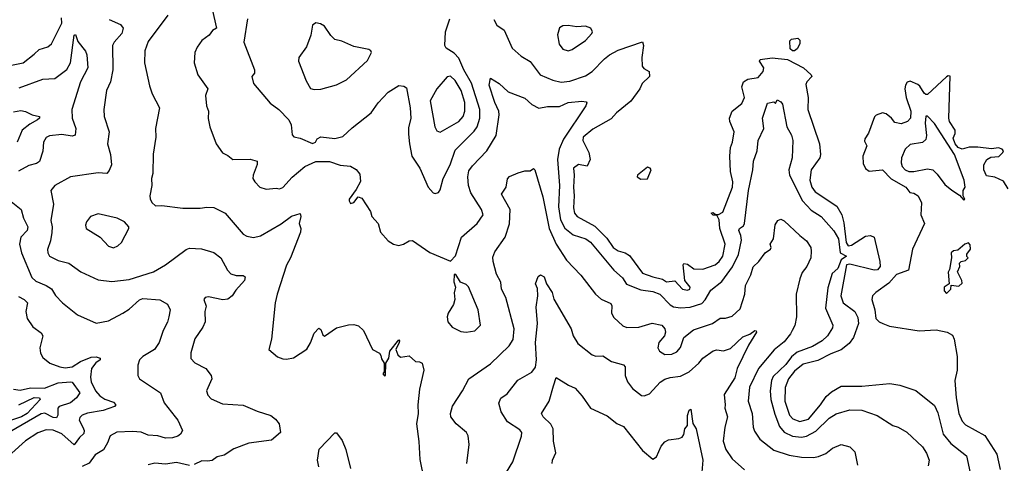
# Model space of a CAD drawing. Extents: x 1603745 to 1745082, y 385868 to 533966.
# Tile 337 of 646: x 1711512 to 1717209, y 429076 to 431645. Entities that reach past the tile are written whole.
import ezdxf

# ---------------------------------------------------------------- set-up
doc = ezdxf.new("R2010")
doc.units = 0

msp = doc.modelspace()

# ---------------------------------------------------------------- linework, layer by layer
at = {"layer": '0CON20XD'}
for points in [[(1712625.8, 431705), (1712651.2, 431595), (1712628.1, 431581.9), (1712607.1, 431555), (1712565, 431524.3), (1712539.4, 431485), (1712525.8, 431455), (1712521.9, 431395), (1712542.9, 431325), (1712600, 431245), (1712587.5, 431205), (1712592.9, 431145), (1712604.2, 431115), (1712602.7, 431072.7), (1712611.4, 431025), (1712648.8, 430925), (1712685, 430873.3), (1712715, 430858.8), (1712744.2, 430834.2), (1712845, 430837.9), (1712885.3, 430825.3), (1712886.5, 430806.5), (1712862.2, 430745), (1712861.5, 430725), (1712872, 430705), (1712901.2, 430675), (1712937, 430663), (1712995, 430670), (1713015, 430665.8), (1713035, 430672.2), (1713087.4, 430732.6), (1713160.7, 430795), (1713225, 430824.2), (1713305, 430824.2), (1713365, 430803.2), (1713425, 430796.9), (1713458, 430778), (1713479.3, 430749.3), (1713482.7, 430707.3), (1713458.8, 430661.2), (1713417.5, 430605), (1713417.5, 430595), (1713425, 430580), (1713445, 430586.7), (1713470.5, 430619.5), (1713491.7, 430611.7), (1713541.2, 430535), (1713550, 430505), (1713586.7, 430465), (1713598.8, 430415), (1713643.4, 430363.4), (1713675, 430344), (1713705, 430337.5), (1713732.5, 430345), (1713765, 430363.8), (1713785, 430366.7), (1713885, 430296), (1714005, 430246.7), (1714032.7, 430277.3), (1714067.5, 430385), (1714158, 430465), (1714193.3, 430515), (1714184, 430545), (1714122.7, 430642.7), (1714108.4, 430685), (1714103.8, 430735), (1714111.3, 430768.7), (1714131.7, 430798.3), (1714215.2, 430884.8), (1714269.5, 430975), (1714286.6, 431093.4), (1714283.9, 431115), (1714260.3, 431165), (1714228.6, 431265), (1714235, 431306.7), (1714285.4, 431275.4), (1714337.2, 431227.2), (1714435, 431190.6), (1714475, 431153.5), (1714515, 431132.5), (1714565, 431141.1), (1714635, 431141.1), (1714685, 431165.5), (1714765, 431172.9), (1714788.8, 431168.8), (1714793.6, 431163.6), (1714786.9, 431145), (1714657.7, 430952.3), (1714634.1, 430895), (1714623.1, 430835), (1714635.2, 430685), (1714630.2, 430560.2), (1714641.6, 430485), (1714666.7, 430436.7), (1714715, 430399.1), (1714788, 430375), (1714815, 430356.5), (1714949.5, 430195), (1715000, 430150), (1715022.8, 430112.8), (1715105, 430080), (1715175, 430070), (1715215, 430055.8), (1715275, 429993), (1715295, 429982.8), (1715335, 429976), (1715390.4, 429979.6), (1715458, 430002), (1715478.2, 430021.8), (1715511.5, 430078.5), (1715575, 430128.5), (1715635.4, 430214.6), (1715670, 430285), (1715688, 430368), (1715685.3, 430395), (1715672.9, 430425), (1715676.9, 430435), (1715699.6, 430450.4), (1715705.4, 430465), (1715729.1, 430655), (1715753.8, 430775), (1715758.2, 430825), (1715778.9, 430885), (1715784.6, 430945.4), (1715816.7, 431015), (1715810.5, 431075), (1715839.2, 431160.8), (1715875, 431170), (1715885, 431160), (1715895, 431180), (1715915, 431170), (1715925.7, 431155), (1715950.9, 431025), (1715976.6, 430976.6), (1715985.4, 430945), (1715981.1, 430845), (1715961.5, 430775), (1715965.3, 430745.3), (1716041.8, 430595), (1716091.4, 430541.4), (1716148.6, 430505), (1716222.2, 430422.2), (1716249.6, 430375), (1716260, 430295), (1716295.5, 430275.5), (1716264.9, 430255.1), (1716245.4, 430204.6), (1716213.1, 430175), (1716187.8, 430092.2), (1716174.5, 429975), (1716216.7, 429875), (1716215, 429860), (1716185.5, 429815), (1716155.6, 429785), (1716098.5, 429751.5), (1716009.8, 429720.2), (1715977.6, 429692.4), (1715945, 429648.3), (1715871.5, 429578.5), (1715862.1, 429555), (1715854.8, 429495.2), (1715858.4, 429445), (1715881.2, 429361.2), (1715908.5, 429288.5), (1715935, 429255.4), (1715983, 429233), (1716035, 429227.1), (1716065, 429234.1), (1716117.4, 429262.6), (1716195, 429337.9), (1716236.6, 429363.4), (1716315, 429385.4), (1716385, 429384.4), (1716472.6, 429352.6), (1716564.3, 429294.3), (1716595, 429285.8), (1716645, 429255.8), (1716735, 429170.8), (1716759.4, 429135), (1716773.5, 429095), (1716768.9, 429061.1)], [(1711595.5, 431445), (1711625, 431471.8), (1711675, 431487.3), (1711695, 431504.5), (1711756.1, 431625), (1711752.6, 431655)], [(1712030, 431645), (1712095, 431617.1), (1712110, 431595), (1712102.2, 431565), (1712058.2, 431515), (1712049.1, 431495), (1712050.4, 431355), (1712036.5, 431285), (1712014.4, 431235), (1711997.5, 431125), (1712000, 431085), (1712028.5, 430995), (1712019.5, 430925), (1712036.2, 430865), (1712042.5, 430805), (1712029.3, 430770.7), (1712015, 430754.3), (1711965, 430757.3), (1711805, 430735.6), (1711714.2, 430685), (1711691.4, 430655), (1711707.1, 430577.1), (1711691.9, 430481.9), (1711700, 430445), (1711697.9, 430412.1), (1711690.5, 430365), (1711673.2, 430313.2), (1711674.3, 430295), (1711685, 430276), (1711735, 430250), (1711795, 430235.6), (1711865, 430184.4), (1711965, 430138.9), (1712045, 430129.5), (1712145, 430139.5), (1712285, 430185.5), (1712354.7, 430225.3), (1712475, 430314.4), (1712495, 430322.7), (1712562.9, 430317.1), (1712635, 430296.2), (1712675.4, 430265), (1712713.5, 430195), (1712733.4, 430173.4), (1712765, 430164.4), (1712805, 430162.9), (1712815.6, 430155), (1712811.5, 430135), (1712761.4, 430078.6), (1712740.5, 430045), (1712715, 430027.3), (1712687.6, 430022.4), (1712605, 430040), (1712585, 430036), (1712576.7, 430025), (1712590, 429985), (1712582.5, 429955), (1712584, 429895), (1712572, 429865), (1712525, 429796.7), (1712501.9, 429715), (1712502.4, 429682.4), (1712525, 429657.5), (1712588.6, 429625), (1712620, 429585), (1712624.3, 429565), (1712593.3, 429495), (1712600.3, 429470.3), (1712619.7, 429449.7), (1712685, 429419.4), (1712805, 429412.7), (1712885, 429377.5), (1712965, 429352), (1712992.1, 429332.1), (1713013.8, 429305), (1713020, 429255), (1712969.5, 429210.5), (1712836.6, 429193.4), (1712749.8, 429160.2), (1712695, 429122.9), (1712655, 429114.3), (1712625, 429091.9), (1712597.9, 429087.9), (1712565, 429090.6), (1712521.1, 429068.9)], [(1712368.3, 431671.7), (1712255, 431518), (1712236.5, 431465), (1712233.3, 431395), (1712262.1, 431262.1), (1712278.6, 431215), (1712320.6, 431135), (1712297.5, 431015), (1712300, 430965), (1712284.3, 430865.7), (1712282.9, 430755), (1712274.3, 430725), (1712276.2, 430685), (1712263.8, 430625), (1712267, 430607), (1712277, 430587), (1712297, 430567), (1712335, 430568.8), (1712455, 430554.2), (1712555.7, 430554.3), (1712595, 430560), (1712635, 430556.5), (1712700.8, 430525), (1712805, 430402.9), (1712825, 430391.4), (1712864.4, 430384.4), (1712905, 430393.6), (1713025, 430462.7), (1713085, 430506.4), (1713135, 430522.5), (1713137.5, 430505), (1713129.2, 430465), (1713137.9, 430435), (1713136.2, 430415), (1713078.2, 430265), (1713055, 430223.8), (1713001.9, 430055), (1712990.8, 430005), (1712968.8, 429795), (1712953.3, 429735), (1713003, 429693), (1713035, 429680), (1713055, 429678.8), (1713095, 429686.2), (1713172.9, 429737.1), (1713195, 429773.8), (1713215, 429828.8), (1713242.3, 429857.7), (1713255, 429850), (1713265, 429820), (1713275, 429812.5), (1713345, 429860.8), (1713415, 429878.6), (1713445, 429880), (1713472.1, 429872.1), (1713501.2, 429845), (1713552.5, 429735), (1713593, 429713), (1713600.7, 429700.7), (1713605, 429680), (1713620, 429655), (1713620, 429605), (1713613.3, 429595), (1713621.7, 429581.7), (1713627.5, 429585), (1713630, 429655), (1713646.7, 429685), (1713653.3, 429725), (1713705, 429790), (1713710, 429785), (1713707.5, 429775), (1713687.5, 429735), (1713700, 429705), (1713715, 429691.2), (1713765, 429697.5), (1713802.5, 429665), (1713825, 429663.3), (1713840, 429655), (1713849.2, 429615), (1713825.6, 429505), (1713814.5, 429415.5), (1713816.9, 429365), (1713807.3, 429305), (1713821.7, 429201.7), (1713827.8, 429097.8), (1713850, 428985)], [(1712829.4, 431650.6), (1712807.8, 431515), (1712870.8, 431355), (1712871.2, 431335), (1712854.2, 431315), (1712864.2, 431275), (1712960.8, 431160.8), (1713011.4, 431125), (1713069.5, 431065), (1713081.6, 431035), (1713087.5, 430977.5), (1713097.3, 430967.3), (1713135, 430958.6), (1713205, 430928), (1713223.3, 430935), (1713233.3, 430955), (1713255, 430966.9), (1713335, 430956.8), (1713381.4, 430968.6), (1713435, 431019.4), (1713545, 431105.7), (1713586.3, 431163.7), (1713644, 431225), (1713705, 431262.9), (1713735, 431260), (1713749.8, 431249.8), (1713770.5, 431135), (1713774.5, 431075), (1713762.1, 431017.9), (1713761.9, 430981.9), (1713766.2, 430925), (1713781.1, 430855), (1713827.5, 430785), (1713875, 430675.8), (1713905, 430641.4), (1713915, 430637.5), (1713935, 430644.2), (1713945, 430660), (1713962.7, 430725), (1714003.2, 430805), (1714031.2, 430888.8), (1714141, 430999), (1714158.2, 431025), (1714174.2, 431075), (1714173.3, 431125), (1714126.2, 431276.2), (1714081.7, 431355), (1714052.5, 431422.5), (1714025, 431451.8), (1713980, 431480), (1713972, 431495), (1713975.8, 431575), (1714001.2, 431648.8)], [(1714255.3, 431645.3), (1714272.6, 431612.6), (1714314.5, 431584.5), (1714360.7, 431480.7), (1714413.4, 431433.4), (1714465, 431401.9), (1714523.4, 431325), (1714596.2, 431293.8), (1714645, 431283.8), (1714695, 431288.5), (1714785, 431319.2), (1714825, 431345.4), (1714895, 431418.2), (1714925, 431440.4), (1714975, 431467.5), (1715115, 431516), (1715122, 431495), (1715112.2, 431425), (1715114.3, 431375), (1715122.6, 431362.6), (1715153.8, 431343.8), (1715155.2, 431314.8), (1715114.2, 431275.8), (1715100.6, 431245), (1715047.7, 431172.3), (1714965, 431105.6), (1714935, 431070.8), (1714828.3, 431011.7), (1714771.5, 430965), (1714770.5, 430945), (1714805.6, 430875), (1714813.1, 430835), (1714795, 430795.8), (1714745, 430805.6), (1714716.7, 430785), (1714720.9, 430745), (1714715.3, 430675), (1714720, 430625), (1714716.9, 430555), (1714722.8, 430525), (1714737.1, 430505), (1714839.6, 430449.6), (1714908.9, 430378.9), (1714945.4, 430325), (1714975, 430306.3), (1715015, 430294.7), (1715039.8, 430279.8), (1715115, 430176.5), (1715175.5, 430155.5), (1715231.5, 430141.5), (1715255, 430127.5), (1715301.7, 430131.7), (1715347.5, 430085), (1715375, 430079.2), (1715388.8, 430085), (1715392, 430095), (1715360, 430135), (1715350, 430225), (1715355, 430233.8), (1715375, 430230), (1715412.8, 430202.8), (1715465, 430199.5), (1715535, 430224.7), (1715559.3, 430245), (1715579.4, 430275), (1715594.4, 430345), (1715562.7, 430435), (1715559.8, 430485), (1715545, 430512.5), (1715525, 430512.2), (1715513.1, 430525), (1715525, 430527.6), (1715537.3, 430517.3), (1715555, 430515.8), (1715579.6, 430530.4), (1715636.2, 430675), (1715638.8, 430705), (1715624.6, 430765), (1715621.4, 430855), (1715625.3, 430905), (1715637.1, 430935), (1715646.2, 430995), (1715620.4, 431055), (1715618.1, 431075), (1715634.3, 431115.7), (1715690.1, 431159.9), (1715705.3, 431195), (1715690.6, 431255), (1715699.2, 431285), (1715725, 431300.5), (1715785, 431310.5), (1715813.9, 431345), (1715816.8, 431365), (1715792.9, 431405), (1715796.2, 431415), (1715866.2, 431423.8), (1715954.4, 431414.4), (1716046.5, 431365), (1716092.2, 431325), (1716094.7, 431315), (1716066.2, 431285), (1716061.3, 431268.7), (1716073.4, 431195), (1716072.6, 431125), (1716138.7, 430925), (1716146.2, 430865), (1716140.9, 430845), (1716091.9, 430775), (1716083.1, 430715), (1716095.9, 430675.9), (1716115, 430648.4), (1716240.2, 430565), (1716267.9, 430515), (1716280.7, 430469.3), (1716294.1, 430354.1), (1716305, 430335.6), (1716325, 430340), (1716405, 430390.4), (1716435, 430394.2), (1716456.2, 430385), (1716489.1, 430245), (1716490.8, 430215), (1716475, 430196.9), (1716455, 430194), (1716315, 430230), (1716295.3, 430225), (1716262.7, 430045), (1716276, 430006), (1716344.5, 429955), (1716361, 429921), (1716365.9, 429885), (1716336.1, 429803.9), (1716310.6, 429769.4), (1716265, 429733.7), (1716205, 429710.8), (1716129.1, 429670.9), (1716045, 429650), (1715995, 429610.3), (1715960.3, 429565), (1715940.8, 429515), (1715939.2, 429435), (1715966.4, 429355), (1715985, 429333.2), (1716025, 429317.5), (1716075, 429332.5), (1716145, 429414.2), (1716177.6, 429462.4), (1716209.9, 429490.1), (1716265, 429521.7), (1716385, 429522.2), (1716547.3, 429537.3), (1716605, 429528.2), (1716697.4, 429497.4), (1716805, 429410), (1716825, 429368.8), (1716855.3, 429245.3), (1716900.4, 429190.4), (1716989.5, 429119.5), (1717011.2, 429021.2)], [(1713215, 431240), (1713255, 431243.1), (1713345, 431267.5), (1713402.6, 431297.4), (1713525, 431407.5), (1713546.9, 431455), (1713544, 431465), (1713532.5, 431472.5), (1713445, 431490), (1713375, 431520.9), (1713335, 431530.5), (1713312.7, 431552.7), (1713275, 431608.1), (1713251.4, 431621.4), (1713225, 431625.6), (1713206.7, 431613.3), (1713197.1, 431555), (1713171.7, 431488.3), (1713126.4, 431425), (1713124, 431405), (1713169.9, 431289.9), (1713195, 431246), (1713215, 431240)], [(1714685, 431464.3), (1714708.6, 431471.4), (1714785.7, 431525), (1714822.5, 431565), (1714825.7, 431575), (1714815.7, 431595), (1714785, 431606.6), (1714735, 431603.4), (1714685, 431611.4), (1714655, 431608.8), (1714635, 431596.7), (1714623.6, 431556.4), (1714632.4, 431502.4), (1714655, 431474), (1714685, 431464.3)], [(1711509.1, 431250.9), (1711645, 431300.5), (1711715, 431303.6), (1711785, 431356), (1711806.2, 431395), (1711827.5, 431555), (1711835, 431558.8), (1711848.8, 431518.8), (1711893.2, 431463.2), (1711900.3, 431440.3), (1711906.8, 431365), (1711863.3, 431285), (1711813.7, 431125), (1711814.7, 431075), (1711836.8, 431015), (1711833, 430977), (1711815, 430969.6), (1711755, 430979.3), (1711685, 430971.5), (1711665, 430962.5), (1711648.9, 430935), (1711645, 430883.3), (1711625.8, 430824.2), (1711608.8, 430811.2), (1711565, 430801.3), (1711505, 430767.5)], [(1715995, 431464.5), (1715982.5, 431465), (1715970.3, 431475), (1715967.6, 431522.4), (1715978.2, 431531.8), (1716015, 431537.5), (1716026.7, 431526.7), (1716025.3, 431505), (1716010.6, 431475), (1715995, 431464.5)], [(1711465, 431381.1), (1711531.4, 431395), (1711595.5, 431445)], [(1713945, 430992.9), (1714053.1, 431055), (1714077.9, 431085), (1714088.1, 431115), (1714087.3, 431165), (1714065.5, 431235.5), (1714031.7, 431291.7), (1714005, 431318.1), (1713985, 431314.4), (1713925, 431244.4), (1713887.5, 431175), (1713913.4, 431023.4), (1713925, 431000.6), (1713945, 430992.9)], [(1717230.8, 430665), (1717205, 430708.8), (1717155, 430733.8), (1717105, 430740), (1717090, 430775), (1717090, 430805), (1717108, 430835), (1717130.9, 430849.1), (1717176.6, 430853.4), (1717200.6, 430875), (1717203.3, 430885), (1717196.7, 430895), (1717175, 430903.1), (1717135, 430896.3), (1717055, 430906.8), (1717005, 430906.2), (1716965, 430894.4), (1716942, 430905), (1716923.9, 430925), (1716912.2, 430957.8), (1716924.1, 430985.9), (1716924.2, 431005), (1716892.5, 431055), (1716888.8, 431075), (1716895, 431317.5), (1716885, 431320), (1716875, 431313.3), (1716765, 431211.2), (1716755, 431210.8), (1716745, 431219.4), (1716720.5, 431260.5), (1716708.8, 431268.8), (1716665, 431288.2), (1716647.2, 431282.8), (1716636.5, 431265), (1716633.8, 431245), (1716640.4, 431195), (1716668.2, 431115), (1716666.7, 431075), (1716648.6, 431055), (1716611.3, 431041.3), (1716575, 431050), (1716555.4, 431075.4), (1716525, 431100), (1716505, 431106), (1716467.3, 431092.7), (1716457.3, 431082.7), (1716423, 430987), (1716401.2, 430955), (1716400.7, 430940.7), (1716412.5, 430915), (1716390.8, 430855), (1716391.7, 430811.7), (1716405, 430783.8), (1716427.7, 430767.7), (1716505, 430775.5), (1716553.7, 430723.7), (1716638.8, 430675), (1716662.5, 430645), (1716685, 430640), (1716709.6, 430625), (1716728.9, 430585), (1716725.8, 430515), (1716747.5, 430465), (1716677.1, 430315), (1716654.3, 430195), (1716585, 430170), (1716541.3, 430118.7), (1716465.4, 430065), (1716446.2, 430045), (1716443.3, 430025), (1716460.3, 429965), (1716465.7, 429915), (1716485.7, 429895), (1716505.7, 429885.7), (1716545, 429869.9), (1716716.7, 429843.3), (1716815, 429849.7), (1716878.6, 429835), (1716908.9, 429818.9), (1716919.1, 429795), (1716935.9, 429695), (1716935.6, 429615), (1716922.8, 429555), (1716929.7, 429455), (1716945, 429363.8), (1716965, 429320), (1716985, 429298), (1717096.2, 429236.2), (1717165, 429128), (1717185, 429040)], [(1711475, 431111.8), (1711518, 431118), (1711545, 431112.5), (1711583.8, 431093.8), (1711626.7, 431085), (1711625.4, 431075), (1711614.4, 431065), (1711569.9, 431040.1), (1711525.5, 431005), (1711497.7, 430935)], [(1716975, 430600), (1716980, 430605), (1716970, 430625), (1716970, 430655), (1716982.5, 430675), (1716976.9, 430715), (1716919.9, 430865), (1716805, 431044), (1716765, 431085.4), (1716755, 431085.7), (1716751.8, 431045), (1716759.6, 430975), (1716755, 430951.2), (1716736.1, 430933.9), (1716665, 430922.2), (1716634.9, 430895.1), (1716613.5, 430845), (1716611.7, 430815), (1716617.5, 430795), (1716634.5, 430774.5), (1716656.5, 430766.5), (1716685, 430765.7), (1716765, 430780.8), (1716794.6, 430774.6), (1716820.9, 430750.9), (1716865, 430690.8), (1716905, 430656.7), (1716949.3, 430629.3), (1716975, 430600)], [(1714099.6, 429075), (1714112.9, 429185), (1714107.5, 429235), (1714097.5, 429255), (1714037.1, 429305), (1714005.6, 429345), (1714003.6, 429365), (1714015, 429407.5), (1714074, 429496), (1714111.4, 429565), (1714235, 429651.8), (1714344.2, 429755.8), (1714367.6, 429792.4), (1714372.1, 429855), (1714325.3, 430035.3), (1714299.6, 430085), (1714296.4, 430125), (1714271.4, 430171.4), (1714251.2, 430245), (1714250.2, 430269.8), (1714260.2, 430299.8), (1714320, 430385), (1714346.5, 430463.5), (1714348.9, 430545), (1714300, 430635), (1714325.8, 430675), (1714335, 430722.5), (1714345, 430736.2), (1714395, 430758.8), (1714435, 430768.8), (1714465, 430768.8), (1714485, 430782.5), (1714492.5, 430775), (1714539.5, 430619.5), (1714575.5, 430435.5), (1714616, 430345), (1714675, 430251.9), (1714759.4, 430165), (1714843.1, 430055), (1714876.3, 430026.3), (1714931.8, 430001.8), (1714937.2, 429987.2), (1714936.2, 429945), (1714950.4, 429920.4), (1715002.5, 429872.5), (1715025, 429862.7), (1715095, 429864.7), (1715171.7, 429888.3), (1715226.3, 429876.3), (1715244.3, 429855), (1715249.4, 429835), (1715241.9, 429815), (1715209.2, 429775), (1715203.8, 429745), (1715213.1, 429725), (1715245, 429705.9), (1715285, 429707.1), (1715315, 429721.2), (1715335, 429745.8), (1715355.3, 429804.7), (1715411.1, 429848.9), (1715521.2, 429885), (1715565, 429915.5), (1715595, 429916.5), (1715635, 429928.9), (1715680.5, 429969.5), (1715708.2, 430055), (1715710.9, 430105), (1715742.6, 430167.4), (1715755, 430213.8), (1715788.6, 430245), (1715825.8, 430295), (1715855.8, 430315), (1715859.4, 430325), (1715853.5, 430345), (1715873.1, 430375), (1715882.5, 430457.5), (1715897.9, 430482.1), (1715915, 430490), (1715935, 430480), (1716025, 430394.4), (1716065, 430364.4), (1716088.9, 430325), (1716091.1, 430305), (1716089.5, 430265), (1716065.6, 430215), (1716038.7, 430181.3), (1716025, 430143.3), (1716004.6, 430054.6), (1716007.1, 429925), (1715996.2, 429873.8), (1715981.8, 429845), (1715972.5, 429825), (1715935, 429779.5), (1715877.7, 429732.3), (1715786.1, 429625), (1715735, 429517.5), (1715727.7, 429435), (1715750.9, 429365), (1715755.4, 429285), (1715762.6, 429262.6), (1715795, 429215.5), (1715875, 429151.8), (1715965, 429123.9), (1716035, 429110.9), (1716105, 429109.5), (1716134.6, 429115.4), (1716177, 429133), (1716215, 429164.4), (1716265, 429184.4), (1716315, 429171.9), (1716343.3, 429143.3), (1716359.5, 429065)], [(1715105, 430721.3), (1715145, 430723.4), (1715165.6, 430775), (1715159.2, 430785), (1715145, 430790), (1715086.2, 430745), (1715083.6, 430735), (1715105, 430721.3)], [(1711462.1, 430592.1), (1711520, 430545), (1711534.5, 430495), (1711559.6, 430445), (1711555.6, 430425), (1711518.5, 430385), (1711511.1, 430345), (1711522.9, 430295), (1711581.4, 430151.4), (1711605, 430130.4), (1711665, 430106.4), (1711695, 430086.9), (1711718.1, 430048.1), (1711759.4, 430005), (1711846.4, 429936.4), (1711955, 429886.7), (1712025, 429901.2), (1712108.1, 429945), (1712145, 429969.2), (1712205, 430022.9), (1712225, 430030), (1712322.7, 430022.7), (1712367.6, 429997.6), (1712381.8, 429965), (1712375.5, 429924.5), (1712367, 429893), (1712341.2, 429845), (1712319.3, 429775), (1712292.1, 429735), (1712225, 429694.4), (1712205.6, 429675), (1712194.4, 429645), (1712196, 429585), (1712205.7, 429565.7), (1712325.7, 429485), (1712347.1, 429427.1), (1712410.8, 429345), (1712426.7, 429325), (1712453.8, 429265), (1712442, 429245), (1712426.4, 429233.6), (1712395, 429222.7), (1712355, 429221.3), (1712310, 429235), (1712255, 429239.3), (1712215, 429256.5), (1712165, 429260.7), (1712073.9, 429256.1), (1712034.2, 429235), (1712020.6, 429195), (1711996.1, 429153.9), (1711947.5, 429125), (1711913.1, 429076.9), (1711872.7, 429057.3)], [(1712055, 430324.5), (1712078.8, 430335), (1712100, 430355), (1712143.3, 430435), (1712142.5, 430445), (1712117.5, 430475), (1712075, 430495.8), (1711965, 430520), (1711921.2, 430505), (1711897.5, 430475), (1711892.5, 430455), (1711896.2, 430435), (1711977.1, 430385), (1712025, 430333.1), (1712055, 430324.5)], [(1716875, 430060), (1716900, 430085), (1716901.7, 430108.3), (1716945, 430102.5), (1716965, 430120), (1716963.3, 430135), (1716937.5, 430185), (1716952.5, 430215), (1716950, 430235), (1716960, 430245), (1716985, 430250), (1717000, 430265), (1716993, 430273), (1716993, 430287), (1717012.5, 430315), (1717011.7, 430341.7), (1717001.7, 430351.7), (1716980, 430345), (1716940.7, 430309.3), (1716915, 430306.2), (1716902, 430295), (1716903.3, 430265), (1716891.7, 430198.3), (1716883.6, 430183.6), (1716890, 430115), (1716860, 430095), (1716860, 430075), (1716875, 430060)], [(1714095, 429836), (1714145, 429844), (1714177.8, 429875), (1714164.4, 429965), (1714108.7, 430098.7), (1714095, 430111.2), (1714062.5, 430125), (1714035, 430170), (1714025, 430170), (1714023.6, 430126.4), (1714033.3, 430095), (1714026.4, 430063.6), (1714028.8, 430025), (1714021.2, 429995), (1713991.4, 429945), (1713985.8, 429924.2), (1713989.2, 429895), (1714013.7, 429863.7), (1714065, 429838.6), (1714095, 429836)], [(1714329.2, 429025), (1714364.6, 429085.4), (1714415, 429233.3), (1714416.7, 429255), (1714405, 429270), (1714335, 429316.9), (1714298.1, 429375), (1714284.2, 429425), (1714296.3, 429453.7), (1714332.2, 429477.8), (1714393.4, 429556.6), (1714475, 429604.4), (1714497, 429633), (1714501.7, 429675), (1714496.6, 429775), (1714508.1, 429885), (1714499.5, 429980.5), (1714508.9, 430045), (1714507.4, 430087.4), (1714495.8, 430115), (1714511.7, 430158.3), (1714525, 430168), (1714545.5, 430155), (1714560.6, 430115), (1714592.2, 430065), (1714603, 430027), (1714702.5, 429855), (1714713.5, 429815), (1714740.5, 429770.5), (1714825, 429704.3), (1714845, 429695.8), (1714885, 429699.2), (1714936.4, 429666.4), (1715006.2, 429646.2), (1715014.5, 429634.5), (1715014.6, 429584.6), (1715028.7, 429548.7), (1715058.3, 429508.3), (1715108.9, 429468.9), (1715125, 429467.5), (1715155, 429478.1), (1715217.5, 429545), (1715245, 429563.1), (1715275, 429572.9), (1715335, 429580), (1715385, 429605.6), (1715440.6, 429655), (1715465, 429685.6), (1715525, 429728.1), (1715545, 429733.3), (1715585, 429727.5), (1715625, 429740.4), (1715695, 429809.1), (1715736.6, 429823.4), (1715765, 429845.8), (1715773.3, 429843.3), (1715775.7, 429835), (1715729.2, 429760.8), (1715663.3, 429625), (1715648.8, 429571.2), (1715587.5, 429475), (1715594.6, 429415.4), (1715591.1, 429395), (1715606.9, 429345), (1715591.1, 429285), (1715581.8, 429205), (1715597.8, 429155), (1715635, 429101.4), (1715705, 429038.6)], [(1711505, 430041.4), (1711536.5, 430025), (1711556.2, 430005), (1711546.2, 429955), (1711555.5, 429915), (1711587.1, 429867.1), (1711635, 429831.4), (1711645.5, 429815), (1711628.2, 429745), (1711632.8, 429712.8), (1711645, 429689.2), (1711686.2, 429655), (1711743.7, 429633.7), (1711775, 429628.6), (1711815, 429635.3), (1711863.9, 429666.1), (1711925, 429690.7), (1711953.4, 429693.4), (1711976.7, 429685), (1711976.7, 429675), (1711951.3, 429658.7), (1711927, 429625), (1711920.4, 429575), (1711925, 429547.5), (1711950.6, 429495), (1711975, 429466.6), (1712005, 429446.9), (1712055, 429429.2), (1712067.5, 429415), (1712060, 429405), (1711995, 429382.4), (1711903.2, 429366.8), (1711873.1, 429355), (1711858.9, 429341.1), (1711855.3, 429325), (1711876.9, 429285), (1711884.4, 429265), (1711882.1, 429247.9), (1711856.8, 429225), (1711826.5, 429183.5), (1711755, 429246.6), (1711705, 429268.3), (1711665, 429269.1), (1711616.7, 429253.3), (1711545, 429206.1), (1711465.5, 429135)], [(1711475, 429506), (1711515, 429499.1), (1711575, 429513.9), (1711655, 429511.2), (1711735, 429542), (1711805, 429548.4), (1711815.4, 429545), (1711859.8, 429485), (1711840.8, 429455), (1711805, 429426.2), (1711739.6, 429405), (1711732.6, 429395), (1711732.7, 429355), (1711725, 429338.6), (1711705, 429341.8), (1711656.8, 429366.8), (1711635, 429363.1), (1711415, 429234.2)], [(1714593.1, 429075), (1714595.5, 429095), (1714613.4, 429136.6), (1714600.4, 429205), (1714597.5, 429275), (1714585, 429303.3), (1714540, 429345), (1714530, 429365), (1714575, 429436.7), (1714600.4, 429525), (1714615, 429573.3), (1714687.5, 429527.5), (1714725, 429511.9), (1714766.7, 429465), (1714815, 429395.7), (1714911.1, 429351.1), (1714966.7, 429306.7), (1715005, 429289.4), (1715115, 429150.8), (1715175, 429100.8), (1715197.2, 429112.8), (1715224.2, 429175), (1715245, 429200.8), (1715265, 429212.5), (1715325, 429218.8), (1715345, 429226.7), (1715355, 429242.5), (1715360, 429275), (1715376.2, 429295), (1715375, 429353.3), (1715385, 429384), (1715395, 429390), (1715406.2, 429306.2), (1715426.1, 429275), (1715465.4, 429095), (1715452.1, 428955)], [(1711506.3, 429413.7), (1711595, 429457), (1711625.5, 429455.5), (1711629.6, 429445), (1711555.3, 429365), (1711521.4, 429345), (1711464.2, 429325.8)], [(1713243.1, 429055), (1713234.2, 429095), (1713245, 429157.5), (1713335, 429252.5), (1713345, 429252.5), (1713378, 429208), (1713398.6, 429155), (1713426.7, 429045)], [(1712495, 429063.5), (1712419.7, 429079.7), (1712355, 429071.8), (1712292.7, 429077.3), (1712255, 429067.1)]]:
    msp.add_lwpolyline(points, dxfattribs=at)

doc.saveas('drawing.dxf')
